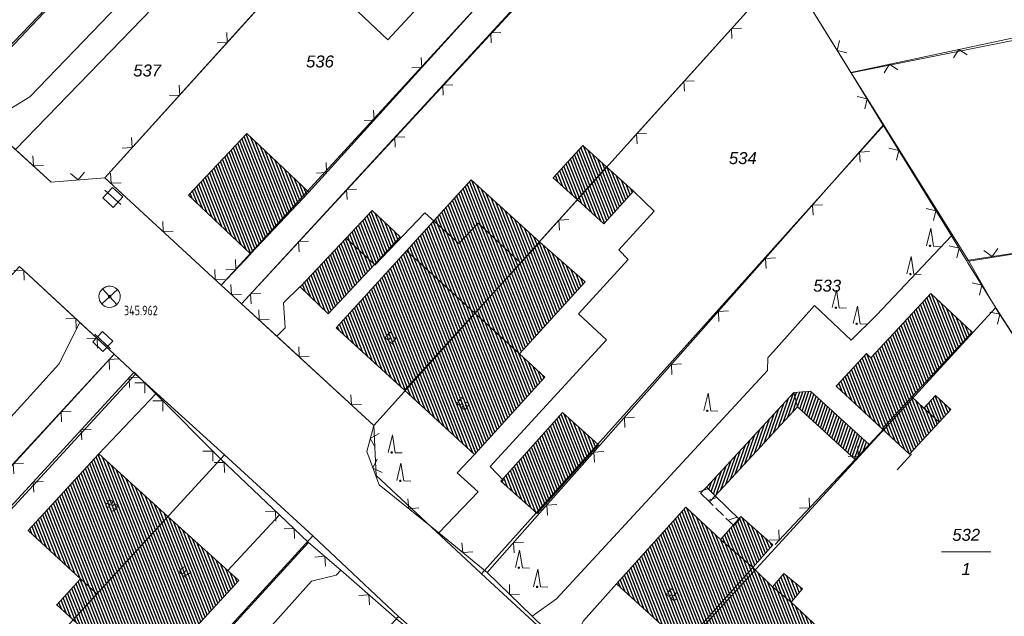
# Model space of a CAD drawing. Header units: metres. Extents: x 345144 to 348639, y 5629211 to 5635235.
# Tile 892 of 1056: x 347776 to 347845, y 5630574 to 5630616. Entities that reach past the tile are written whole.
import ezdxf
from ezdxf.enums import TextEntityAlignment as Align

# ---------------------------------------------------------------- set-up
doc = ezdxf.new("R2010")
doc.units = ezdxf.units.M
doc.header["$MEASUREMENT"] = 0
for name, color, linetype in [('028 Geländeform', 7, 'Continuous'), ('065-066 Ver_Entsorgung', 7, 'Continuous'), ('065-066 Ver_Entsorgung Ausg.', 7, 'Continuous'), ('081-083 Topographie', 7, 'Continuous'), ('AX Flurstück', 7, 'Continuous'), ('AX Gebäude', 7, 'Continuous'), ('Definitionslinie', 7, 'Continuous'), ('Präsentationsobjekt -Text (punktförmig)', 7, 'Continuous')]:
    doc.layers.add(name, color=color, linetype=linetype)
doc.styles.add('ARIAL', font='arial.ttf', dxfattribs={"height": 1})
doc.styles.add('ARIALIT', font='ariali.ttf', dxfattribs={"height": 1})
doc.styles.add('DIN-6776-IT', font='txt', dxfattribs={"height": 1})
pattern_1 = [(250.9552151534, (0, 0), (0.1890527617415, -0.065261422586), [])]
pattern_2 = [(111.5294117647, (0, 0), (-0.186045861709, -0.07339575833), [])]

# ---------------------------------------------------------------- blocks, each defined once
blk = doc.blocks.new('alk_3504_nrw')
at = {"color": 134, "lineweight": 5, "true_color": 0x00b2b2, "flags": 128}
for points in [[(-0.729333, -0.684), (-0.707333, -0.707333), (0.707333, 0.707333)], [(-0.707333, 0.707333), (0.707333, -0.707333)]]:
    blk.add_lwpolyline(points, dxfattribs=at)
at = {"color": 134, "lineweight": 5, "true_color": 0x00b2b2}
for start, end in [(90, -90), (-90, 90)]:
    blk.add_arc((0, 0), 1, start, end, dxfattribs=at)
blk = doc.blocks.new('alk_043x_nrw')
h = blk.add_hatch(color=7)
edge = h.paths.add_edge_path(flags=0)
edge.add_arc((0, 0), 1, 180, 360, ccw=False)
edge.add_arc((0, 0), 1, 0, 180, ccw=False)
blk = doc.blocks.new('alk_7200_nrwx2')
at = {"true_color": 0x2e2e2e}
h = blk.add_hatch(color=250, dxfattribs=at)
edge = h.paths.add_edge_path(flags=0)
edge.add_arc((-0.020544, -0.388118), 0.055525, 180, 360, ccw=False)
edge.add_arc((-0.020544, -0.388118), 0.055525, 0, 180, ccw=False)
at = {"color": 250, "lineweight": 5, "true_color": 0x2e2e2e, "flags": 128}
blk.add_lwpolyline([(-0.298168, -0.388118), (-0.020544, 1), (0.257079, -0.388118), (0.812326, -0.388118)], dxfattribs=at)
blk.add_lwpolyline([(-0.298168, -0.388118), (-0.020544, 1), (0.257079, -0.388118), (0.812326, -0.388118)], dxfattribs=at)
at = {"color": 250, "lineweight": 5, "true_color": 0x2e2e2e}
for start, end in [(0, 180), (180, 0)]:
    blk.add_arc((-0.020544, -0.388118), 0.055525, start, end, dxfattribs=at)
blk = doc.blocks.new('3488_swc')
at = {"color": 7, "lineweight": 5, "flags": 128}
for points in [[(1, 0), (-1, 0)], [(0.666667, 0.666667), (-0.666667, 0.666667), (-0.666667, -0.666667), (0.666667, -0.666667), (0.666667, 0.666667)]]:
    blk.add_lwpolyline(points, dxfattribs=at)

msp = doc.modelspace()

# ---------------------------------------------------------------- hatches: boundary and pattern name
at = {"layer": '028 Geländeform', "true_color": 0xb27500}
h = msp.add_hatch(dxfattribs=at)
h.set_pattern_fill('_USER', color=44, scale=0.2, angle=250.95521515, style=0, pattern_type=0)
h.set_pattern_definition(pattern_1)
h.paths.add_polyline_path([(347830.17, 5630589.654), (347830.438, 5630588.643), (347830.438, 5630588.643), (347824.641, 5630582.371), (347824.641, 5630582.371), (347824.014, 5630582.985), (347824.014, 5630582.985)], flags=0)
h = msp.add_hatch(dxfattribs=at)
h.set_pattern_fill('_USER', color=44, scale=0.2, angle=250.95521515, style=0, pattern_type=0)
h.set_pattern_definition(pattern_1)
h.paths.add_polyline_path([(347835.485, 5630586.001), (347834.488, 5630584.942), (347834.488, 5630584.942), (347830.438, 5630588.643), (347830.438, 5630588.643), (347830.17, 5630589.654), (347830.17, 5630589.654), (347831.349, 5630589.755), (347831.349, 5630589.755)], flags=0)
at = {"layer": 'AX Gebäude', "true_color": 0x4f4f4f}
h = msp.add_hatch(dxfattribs=at)
h.set_pattern_fill('_USER', color=251, scale=0.2, angle=111.52941176, style=0, pattern_type=0)
h.set_pattern_definition(pattern_2)
h.paths.add_polyline_path([(347791.624, 5630607.928), (347795.997, 5630603.793), (347791.89, 5630599.437), (347787.508, 5630603.573)], flags=0)
h = msp.add_hatch(dxfattribs=at)
h.set_pattern_fill('_USER', color=251, scale=0.2, angle=111.52941176, style=0, pattern_type=0)
h.set_pattern_definition(pattern_2)
h.paths.add_polyline_path([(347816.981, 5630605.566), (347814.903, 5630603.269), (347813.223, 5630604.789), (347815.302, 5630607.086)], flags=0)
h = msp.add_hatch(dxfattribs=at)
h.set_pattern_fill('_USER', color=251, scale=0.2, angle=111.52941176, style=0, pattern_type=0)
h.set_pattern_definition(pattern_2)
h.paths.add_polyline_path([(347814.903, 5630603.269), (347816.981, 5630605.566), (347818.864, 5630603.863), (347816.786, 5630601.565)], flags=0)
h = msp.add_hatch(dxfattribs=at)
h.set_pattern_fill('_USER', color=251, scale=0.2, angle=111.52941176, style=0, pattern_type=0)
h.set_pattern_definition(pattern_2)
h.paths.add_polyline_path([(347802.872, 5630599.66), (347807.433, 5630604.669), (347812.266, 5630600.268), (347807.695, 5630595.248)], flags=0)
h = msp.add_hatch(dxfattribs=at)
h.set_pattern_fill('_USER', color=251, scale=0.2, angle=111.52941176, style=0, pattern_type=0)
h.set_pattern_definition(pattern_2)
h.paths.add_polyline_path([(347798.628, 5630600.545), (347800.456, 5630602.501), (347802.438, 5630600.649), (347800.61, 5630598.693)], flags=0)
h = msp.add_hatch(dxfattribs=at)
h.set_pattern_fill('_USER', color=251, scale=0.2, angle=111.52941176, style=0, pattern_type=0)
h.set_pattern_definition(pattern_2)
h.paths.add_polyline_path([(347800.61, 5630598.693), (347797.362, 5630595.217), (347795.374, 5630597.124), (347798.628, 5630600.545)], flags=0)
h = msp.add_hatch(dxfattribs=at)
h.set_pattern_fill('_USER', color=251, scale=0.2, angle=111.52941176, style=0, pattern_type=0)
h.set_pattern_definition(pattern_2)
h.paths.add_polyline_path([(347807.695, 5630595.248), (347802.727, 5630589.813), (347797.915, 5630594.219), (347802.872, 5630599.66)], flags=0)
h = msp.add_hatch(dxfattribs=at)
h.set_pattern_fill('_USER', color=251, scale=0.2, angle=111.52941176, style=0, pattern_type=0)
h.set_pattern_definition(pattern_2)
h.paths.add_polyline_path([(347810.836, 5630592.381), (347807.695, 5630595.248), (347812.266, 5630600.268), (347815.467, 5630597.455)], flags=0)
h = msp.add_hatch(dxfattribs=at)
h.set_pattern_fill('_USER', color=251, scale=0.2, angle=111.52941176, style=0, pattern_type=0)
h.set_pattern_definition(pattern_2)
h.paths.add_polyline_path([(347838.496, 5630589.348), (347836.398, 5630587.094), (347833.154, 5630590.115), (347835.292, 5630592.411), (347835.614, 5630592.112), (347839.826, 5630596.637), (347842.749, 5630593.916)], flags=0)
h = msp.add_hatch(dxfattribs=at)
h.set_pattern_fill('_USER', color=251, scale=0.2, angle=111.52941176, style=0, pattern_type=0)
h.set_pattern_definition(pattern_2)
h.paths.add_polyline_path([(347802.727, 5630589.813), (347807.695, 5630595.248), (347810.836, 5630592.381), (347812.633, 5630590.731), (347807.659, 5630585.298)], flags=0)
h = msp.add_hatch(dxfattribs=at)
h.set_pattern_fill('_USER', color=251, scale=0.2, angle=111.52941176, style=0, pattern_type=0)
h.set_pattern_definition(pattern_2)
h.paths.add_polyline_path([(347840.42, 5630587.557), (347838.322, 5630585.303), (347836.398, 5630587.094), (347838.496, 5630589.348), (347839.338, 5630588.564)], flags=0)
h = msp.add_hatch(dxfattribs=at)
h.set_pattern_fill('_USER', color=251, scale=0.2, angle=111.52941176, style=0, pattern_type=0)
h.set_pattern_definition(pattern_2)
h.paths.add_polyline_path([(347840.42, 5630587.557), (347839.338, 5630588.564), (347840.17, 5630589.457), (347841.252, 5630588.45)], flags=0)
h = msp.add_hatch(dxfattribs=at)
h.set_pattern_fill('_USER', color=251, scale=0.2, angle=111.52941176, style=0, pattern_type=0)
h.set_pattern_definition(pattern_2)
h.paths.add_polyline_path([(347809.535, 5630583.406), (347813.875, 5630588.246), (347816.419, 5630585.965), (347812.078, 5630581.125)], flags=0)
h = msp.add_hatch(dxfattribs=at)
h.set_pattern_fill('_USER', color=251, scale=0.2, angle=111.52941176, style=0, pattern_type=0)
h.set_pattern_definition(pattern_2)
h.paths.add_polyline_path([(347786.05, 5630580.923), (347781.054, 5630575.452), (347779.897, 5630576.515), (347776.2, 5630579.917), (347781.179, 5630585.326)], flags=0)
h = msp.add_hatch(dxfattribs=at)
h.set_pattern_fill('_USER', color=251, scale=0.2, angle=111.52941176, style=0, pattern_type=0)
h.set_pattern_definition(pattern_2)
h.paths.add_polyline_path([(347827.277, 5630577.312), (347822.394, 5630571.872), (347817.665, 5630576.176), (347822.568, 5630581.563), (347825.015, 5630579.297)], flags=0)
h = msp.add_hatch(dxfattribs=at)
h.set_pattern_fill('_USER', color=251, scale=0.2, angle=111.52941176, style=0, pattern_type=0)
h.set_pattern_definition(pattern_2)
h.paths.add_polyline_path([(347781.816, 5630571.391), (347780.884, 5630572.245), (347779.379, 5630573.625), (347781.054, 5630575.452), (347786.05, 5630580.923), (347791.047, 5630576.394), (347786.164, 5630571.096), (347785.764, 5630571.464), (347783.923, 5630569.457)], flags=0)
h = msp.add_hatch(dxfattribs=at)
h.set_pattern_fill('_USER', color=251, scale=0.2, angle=111.52941176, style=0, pattern_type=0)
h.set_pattern_definition(pattern_2)
h.paths.add_polyline_path([(347827.277, 5630577.312), (347825.015, 5630579.297), (347826.431, 5630580.911), (347828.693, 5630578.926)], flags=0)
h = msp.add_hatch(dxfattribs=at)
h.set_pattern_fill('_USER', color=251, scale=0.2, angle=111.52941176, style=0, pattern_type=0)
h.set_pattern_definition(pattern_2)
h.paths.add_polyline_path([(347822.394, 5630571.872), (347827.277, 5630577.312), (347828.679, 5630575.948), (347829.981, 5630574.862), (347832.315, 5630572.691), (347827.412, 5630567.304)], flags=0)
h = msp.add_hatch(dxfattribs=at)
h.set_pattern_fill('_USER', color=251, scale=0.2, angle=111.52941176, style=0, pattern_type=0)
h.set_pattern_definition(pattern_2)
h.paths.add_polyline_path([(347829.981, 5630574.862), (347828.679, 5630575.948), (347829.476, 5630576.904), (347830.778, 5630575.818)], flags=0)
h = msp.add_hatch(dxfattribs=at)
h.set_pattern_fill('_USER', color=251, scale=0.2, angle=111.52941176, style=0, pattern_type=0)
h.set_pattern_definition(pattern_2)
h.paths.add_polyline_path([(347781.054, 5630575.452), (347779.379, 5630573.625), (347778.22, 5630574.688), (347779.897, 5630576.515)], flags=0)

# ---------------------------------------------------------------- linework, layer by layer
at = {"layer": '081-083 Topographie', "color": 7, "linetype": 'Continuous', "lineweight": 5, "flags": 128}
for points in [[(347795.997, 5630603.793), (347811.904, 5630621.371), (347811.904, 5630621.371), (347821.893, 5630632.201)], [(347791.244, 5630595.92), (347822.992, 5630630.435)], [(347771.352, 5630610.387), (347790.064, 5630629.925)], [(347773.26, 5630608.652), (347776.316, 5630610.507), (347776.316, 5630610.507), (347787.653, 5630622.281), (347787.653, 5630622.281), (347788.405, 5630627.111), (347788.405, 5630627.111), (347790.064, 5630629.925)], [(347775.318, 5630606.787), (347791.664, 5630623.708), (347791.664, 5630623.708), (347795.502, 5630620.184)], [(347796.718, 5630621.322), (347799.219, 5630618.922), (347799.219, 5630618.922), (347798.186, 5630617.76), (347798.186, 5630617.76), (347801.559, 5630614.521), (347801.559, 5630614.521), (347809.725, 5630623.372), (347809.725, 5630623.372), (347811.904, 5630621.371)], [(347781.622, 5630604.808), (347795.502, 5630620.184), (347795.502, 5630620.184), (347796.718, 5630621.322), (347796.718, 5630621.322), (347797.508, 5630622.19)], [(347834.19, 5630612.219), (347864.099, 5630618.633), (347864.099, 5630618.633), (347873.235, 5630619.983)], [(347818.569, 5630607.315), (347829.645, 5630619.617)], [(347829.645, 5630619.617), (347834.19, 5630612.219)], [(347834.19, 5630612.219), (347836.479, 5630608.504)], [(347771.352, 5630610.387), (347771.467, 5630610.276), (347771.467, 5630610.276), (347773.26, 5630608.652), (347773.26, 5630608.652), (347775.318, 5630606.787), (347775.318, 5630606.787), (347777.836, 5630604.504), (347777.836, 5630604.504), (347781.622, 5630604.808)], [(347808.549, 5630576.956), (347812.284, 5630581.174), (347812.284, 5630581.174), (347816.55, 5630585.993), (347816.55, 5630585.993), (347836.479, 5630608.504)], [(347836.479, 5630608.504), (347841.286, 5630600.704), (347841.286, 5630600.704), (347842.349, 5630598.981)], [(347781.622, 5630604.808), (347789.816, 5630597.233)], [(347818.876, 5630603.87), (347820.321, 5630602.441), (347820.321, 5630602.441), (347817.831, 5630599.711), (347817.831, 5630599.711), (347818.496, 5630599.036), (347818.496, 5630599.036), (347814.997, 5630595.214), (347814.997, 5630595.214), (347816.974, 5630593.37), (347816.974, 5630593.37), (347808.776, 5630584.446), (347808.776, 5630584.446), (347809.719, 5630583.445)], [(347812.312, 5630600.369), (347814.922, 5630603.267)], [(347770.868, 5630602.947), (347764.033, 5630595.253), (347764.033, 5630595.253), (347768.856, 5630590.822), (347768.856, 5630590.822), (347773.627, 5630586.438), (347773.627, 5630586.438), (347778.377, 5630591.666), (347778.377, 5630591.666), (347779.86, 5630594.6)], [(347842.349, 5630598.981), (347865.714, 5630602.571)], [(347800.64, 5630598.643), (347804.171, 5630602.341), (347804.171, 5630602.341), (347806.566, 5630600.174), (347806.566, 5630600.174), (347807.916, 5630601.593), (347807.916, 5630601.593), (347810.903, 5630598.803)], [(347811.729, 5630573.878), (347813.45, 5630575.12), (347813.45, 5630575.12), (347828.329, 5630591.204), (347828.329, 5630591.204), (347828.338, 5630592.104), (347828.338, 5630592.104), (347831.641, 5630595.798), (347831.641, 5630595.798), (347834.223, 5630593.352), (347834.223, 5630593.352), (347835.994, 5630595.114), (347835.994, 5630595.114), (347841.286, 5630600.704)], [(347789.816, 5630597.233), (347791.891, 5630599.437)], [(347842.349, 5630598.981), (347842.451, 5630598.815), (347842.451, 5630598.815), (347844.403, 5630595.623), (347844.403, 5630595.623), (347853.132, 5630582.15)], [(347775.596, 5630598.558), (347779.86, 5630594.6), (347779.86, 5630594.6), (347782.26, 5630592.374), (347782.26, 5630592.374), (347737.679, 5630543.672), (347737.679, 5630543.672), (347731.132, 5630549.67)], [(347789.816, 5630597.233), (347791.244, 5630595.92)], [(347795.371, 5630597.127), (347794.203, 5630595.983), (347794.203, 5630595.983), (347794.327, 5630594.222), (347794.327, 5630594.222), (347793.727, 5630593.637)], [(347791.244, 5630595.92), (347793.727, 5630593.637), (347793.727, 5630593.637), (347800.577, 5630587.337), (347800.577, 5630587.337), (347800.073, 5630585.494), (347800.073, 5630585.494), (347800.945, 5630583.146), (347800.945, 5630583.146), (347805.145, 5630579.775), (347805.145, 5630579.775), (347808.549, 5630576.956)], [(347739.01, 5630542.453), (347783.683, 5630591.092), (347783.683, 5630591.092), (347785.197, 5630589.569), (347785.197, 5630589.569), (347789.73, 5630585.005), (347789.73, 5630585.005), (347793.932, 5630581.026), (347793.932, 5630581.026), (347795.974, 5630579.093), (347795.974, 5630579.093), (347798.241, 5630577.121), (347798.241, 5630577.121), (347802.199, 5630573.678), (347802.199, 5630573.678), (347808.931, 5630568.075), (347808.931, 5630568.075), (347798.943, 5630556.986), (347798.943, 5630556.986), (347783.791, 5630540.165), (347783.791, 5630540.165), (347764.856, 5630519.145)], [(347781.179, 5630585.326), (347785.197, 5630589.569)], [(347828.857, 5630578.948), (347829.446, 5630579.585), (347829.446, 5630579.585), (347834.488, 5630584.942), (347834.488, 5630584.942), (347835.485, 5630586.001), (347835.485, 5630586.001), (347836.532, 5630587.113)], [(347807.659, 5630585.298), (347806.448, 5630584.001), (347806.448, 5630584.001), (347807.922, 5630582.659), (347807.922, 5630582.659), (347805.145, 5630579.775)], [(347837.47, 5630584.2), (347838.48, 5630585.322)], [(347790.285, 5630577.097), (347793.932, 5630581.026)], [(347779.492, 5630561.074), (347795.974, 5630579.093)], [(347798.241, 5630577.121), (347797.908, 5630576.768), (347797.908, 5630576.768), (347796.167, 5630576.354), (347796.167, 5630576.354), (347790.822, 5630570.364), (347790.822, 5630570.364), (347795.454, 5630566.15)], [(347808.549, 5630576.956), (347811.729, 5630573.878), (347811.729, 5630573.878), (347814.24, 5630571.449), (347814.24, 5630571.449), (347818.478, 5630567.347)], [(347814.24, 5630571.449), (347815.339, 5630573.566), (347815.339, 5630573.566), (347817.666, 5630576.176)]]:
    msp.add_lwpolyline(points, dxfattribs=at)
at = {"layer": 'AX Flurstück', "color": 8, "linetype": 'Continuous', "lineweight": 13, "true_color": 0x808080, "flags": 128}
for points in [[(347810.228, 5630651.251), (347771.467, 5630610.276), (347761.259, 5630620.054), (347800.363, 5630660.363), (347800.878, 5630659.885), (347801.901, 5630658.915), (347810.228, 5630651.251)], [(347821.892, 5630632.201), (347873.725, 5630657.024), (347874.432, 5630655.16), (347823.047, 5630630.368), (347791.244, 5630595.919), (347789.815, 5630597.233), (347821.892, 5630632.201)], [(347781.622, 5630604.808), (347777.836, 5630604.504), (347771.467, 5630610.276), (347810.228, 5630651.251), (347815.424, 5630642.691), (347815.594, 5630642.443), (347781.622, 5630604.808)], [(347781.622, 5630604.808), (347815.594, 5630642.443), (347821.892, 5630632.201), (347789.815, 5630597.233), (347781.622, 5630604.808)], [(347827.814, 5630622.586), (347880.158, 5630638.358), (347882.479, 5630630.583), (347884.191, 5630622.213), (347834.211, 5630612.206), (347829.644, 5630619.617), (347827.814, 5630622.586)], [(347829.644, 5630619.617), (347800.577, 5630587.337), (347791.244, 5630595.919), (347823.047, 5630630.368), (347827.814, 5630622.586), (347829.644, 5630619.617)], [(347887.102, 5630606.032), (347842.505, 5630598.916), (347836.51, 5630608.522), (347834.211, 5630612.206), (347884.191, 5630622.213), (347885.944, 5630613.429), (347887.102, 5630606.032)], [(347836.51, 5630608.522), (347808.153, 5630576.86), (347800.727, 5630583.817), (347800.577, 5630587.337), (347829.644, 5630619.617), (347834.211, 5630612.206), (347836.51, 5630608.522)], [(347771.467, 5630610.276), (347777.836, 5630604.504), (347781.622, 5630604.808), (347789.815, 5630597.233), (347791.244, 5630595.919), (347800.577, 5630587.337), (347800.727, 5630583.817), (347808.153, 5630576.86), (347818.477, 5630567.347), (347822.93, 5630563.24), (347829.849, 5630556.858), (347826.058, 5630552.449), (347808.998, 5630568.002), (347802.307, 5630573.86), (347796.282, 5630579.559), (347790.049, 5630585.273), (347783.769, 5630590.96), (347782.259, 5630592.373), (347775.596, 5630598.558)], [(347844.402, 5630595.623), (347818.477, 5630567.347), (347808.153, 5630576.86), (347836.51, 5630608.522), (347842.505, 5630598.916), (347844.402, 5630595.623)], [(347889.956, 5630588.049), (347853.131, 5630582.15), (347844.402, 5630595.623), (347842.505, 5630598.916), (347887.102, 5630606.032), (347889.956, 5630588.049)], [(347730.909, 5630549.628), (347775.596, 5630598.558), (347782.259, 5630592.373), (347737.492, 5630543.782), (347730.909, 5630549.628)], [(347822.93, 5630563.24), (347818.477, 5630567.347), (347844.402, 5630595.623)], [(347844.402, 5630595.623), (347853.131, 5630582.15)], [(347737.492, 5630543.782), (347782.259, 5630592.373), (347783.769, 5630590.96), (347739.119, 5630542.371), (347737.492, 5630543.782)], [(347790.049, 5630585.273), (347745.438, 5630536.6), (347739.119, 5630542.371), (347783.769, 5630590.96), (347790.049, 5630585.273)], [(347796.282, 5630579.559), (347751.768, 5630530.858), (347745.438, 5630536.6), (347790.049, 5630585.273), (347796.282, 5630579.559)], [(347751.768, 5630530.858), (347796.282, 5630579.559), (347802.307, 5630573.86), (347758.09, 5630525.124), (347751.768, 5630530.858)]]:
    msp.add_lwpolyline(points, dxfattribs=at)
at = {"layer": 'AX Gebäude', "color": 7, "linetype": 'Continuous', "lineweight": 5, "flags": 128}
for points in [[(347791.624, 5630607.928), (347795.997, 5630603.793), (347791.89, 5630599.437), (347787.508, 5630603.573), (347791.624, 5630607.928)], [(347816.981, 5630605.566), (347814.903, 5630603.269), (347813.223, 5630604.789), (347815.302, 5630607.086), (347816.981, 5630605.566)], [(347814.903, 5630603.269), (347816.981, 5630605.566), (347818.864, 5630603.863), (347816.786, 5630601.565), (347814.903, 5630603.269)], [(347802.872, 5630599.66), (347807.433, 5630604.669), (347812.266, 5630600.268), (347807.695, 5630595.248), (347802.872, 5630599.66)], [(347798.628, 5630600.545), (347800.456, 5630602.501), (347802.438, 5630600.649), (347800.61, 5630598.693), (347798.628, 5630600.545)], [(347800.61, 5630598.693), (347797.362, 5630595.217), (347795.374, 5630597.124), (347798.628, 5630600.545), (347800.61, 5630598.693)], [(347807.695, 5630595.248), (347802.727, 5630589.813), (347797.915, 5630594.219), (347802.872, 5630599.66), (347807.695, 5630595.248)], [(347810.836, 5630592.381), (347807.695, 5630595.248), (347812.266, 5630600.268), (347815.467, 5630597.455), (347810.836, 5630592.381)], [(347838.496, 5630589.348), (347836.398, 5630587.094), (347833.154, 5630590.115), (347835.292, 5630592.411), (347835.614, 5630592.112), (347839.826, 5630596.637), (347842.749, 5630593.916), (347838.496, 5630589.348)], [(347802.727, 5630589.813), (347807.695, 5630595.248), (347810.836, 5630592.381), (347812.633, 5630590.731), (347807.659, 5630585.298), (347802.727, 5630589.813)], [(347840.42, 5630587.557), (347838.322, 5630585.303), (347836.398, 5630587.094), (347838.496, 5630589.348), (347839.338, 5630588.564), (347840.42, 5630587.557)], [(347840.42, 5630587.557), (347839.338, 5630588.564), (347840.17, 5630589.457), (347841.252, 5630588.45), (347840.42, 5630587.557)], [(347809.535, 5630583.406), (347813.875, 5630588.246), (347816.419, 5630585.965), (347812.078, 5630581.125), (347809.535, 5630583.406)], [(347786.05, 5630580.923), (347781.054, 5630575.452), (347779.897, 5630576.515), (347776.2, 5630579.917), (347781.179, 5630585.326), (347786.05, 5630580.923)], [(347827.277, 5630577.312), (347822.394, 5630571.872), (347817.665, 5630576.176), (347822.568, 5630581.563), (347825.015, 5630579.297), (347827.277, 5630577.312)], [(347781.816, 5630571.391), (347780.884, 5630572.245), (347779.379, 5630573.625), (347781.054, 5630575.452), (347786.05, 5630580.923), (347791.047, 5630576.394), (347786.164, 5630571.096), (347785.764, 5630571.464), (347783.923, 5630569.457), (347781.816, 5630571.391)], [(347827.277, 5630577.312), (347825.015, 5630579.297), (347826.431, 5630580.911), (347828.693, 5630578.926), (347827.277, 5630577.312)], [(347822.394, 5630571.872), (347827.277, 5630577.312), (347828.679, 5630575.948), (347829.981, 5630574.862), (347832.315, 5630572.691), (347827.412, 5630567.304), (347822.394, 5630571.872)], [(347829.981, 5630574.862), (347828.679, 5630575.948), (347829.476, 5630576.904), (347830.778, 5630575.818), (347829.981, 5630574.862)], [(347781.054, 5630575.452), (347779.379, 5630573.625), (347778.22, 5630574.688), (347779.897, 5630576.515), (347781.054, 5630575.452)]]:
    msp.add_lwpolyline(points, dxfattribs=at)
at = {"layer": 'Definitionslinie', "color": 7, "linetype": 'Continuous', "lineweight": 5, "flags": 128}
for points in [[(347791.244, 5630595.92), (347822.992, 5630630.435)], [(347771.352, 5630610.387), (347790.064, 5630629.925)], [(347775.318, 5630606.787), (347791.664, 5630623.708)], [(347801.559, 5630614.521), (347809.725, 5630623.372)], [(347776.316, 5630610.507), (347787.653, 5630622.281)], [(347795.997, 5630603.793), (347811.904, 5630621.371)], [(347781.622, 5630604.808), (347795.502, 5630620.184)], [(347818.569, 5630607.315), (347829.645, 5630619.617)], [(347829.645, 5630619.617), (347834.19, 5630612.219)], [(347834.19, 5630612.219), (347864.099, 5630618.633)], [(347798.186, 5630617.76), (347801.559, 5630614.521)], [(347789.531, 5630614.316), (347790.237, 5630614.352), (347790.201, 5630615.058)], [(347789.531, 5630614.316), (347790.237, 5630614.352), (347790.201, 5630615.058)], [(347809.517, 5630615.047), (347808.81, 5630615.017), (347808.84, 5630614.311)], [(347809.517, 5630615.047), (347808.81, 5630615.017), (347808.84, 5630614.311)], [(347826.486, 5630615.361), (347825.78, 5630615.324), (347825.817, 5630614.618)], [(347826.486, 5630615.361), (347825.78, 5630615.324), (347825.817, 5630614.618)], [(347833.39, 5630614.476), (347833.226, 5630613.788), (347833.914, 5630613.624)], [(347833.39, 5630614.476), (347833.226, 5630613.788), (347833.914, 5630613.624)], [(347842.405, 5630613.469), (347841.811, 5630613.853), (347841.427, 5630613.26)], [(347842.405, 5630613.469), (347841.811, 5630613.853), (347841.427, 5630613.26)], [(347803.244, 5630612.547), (347803.951, 5630612.582), (347803.915, 5630613.288)], [(347803.244, 5630612.547), (347803.951, 5630612.582), (347803.915, 5630613.288)], [(347837.516, 5630612.421), (347836.922, 5630612.805), (347836.538, 5630612.211)], [(347837.516, 5630612.421), (347836.922, 5630612.805), (347836.538, 5630612.211)], [(347834.19, 5630612.219), (347836.479, 5630608.504)], [(347823.14, 5630611.645), (347822.434, 5630611.608), (347822.471, 5630610.902)], [(347823.14, 5630611.645), (347822.434, 5630611.608), (347822.471, 5630610.902)], [(347786.181, 5630610.604), (347786.887, 5630610.64), (347786.851, 5630611.346)], [(347786.181, 5630610.604), (347786.887, 5630610.64), (347786.851, 5630611.346)], [(347806.132, 5630611.367), (347805.426, 5630611.338), (347805.455, 5630610.631)], [(347806.132, 5630611.367), (347805.426, 5630611.338), (347805.455, 5630610.631)], [(347773.26, 5630608.652), (347776.316, 5630610.507)], [(347835.171, 5630609.674), (347835.335, 5630610.362), (347834.647, 5630610.525)], [(347835.171, 5630609.674), (347835.335, 5630610.362), (347834.647, 5630610.525)], [(347799.889, 5630608.839), (347800.596, 5630608.875), (347800.56, 5630609.581)], [(347799.889, 5630608.839), (347800.596, 5630608.875), (347800.56, 5630609.581)], [(347816.55, 5630585.993), (347836.479, 5630608.504)], [(347819.795, 5630607.929), (347819.089, 5630607.892), (347819.126, 5630607.186)], [(347819.795, 5630607.929), (347819.089, 5630607.892), (347819.126, 5630607.186)], [(347836.479, 5630608.504), (347841.286, 5630600.704)], [(347782.83, 5630606.893), (347783.536, 5630606.929), (347783.5, 5630607.635)], [(347782.83, 5630606.893), (347783.536, 5630606.929), (347783.5, 5630607.635)], [(347802.747, 5630607.687), (347802.041, 5630607.658), (347802.07, 5630606.951)], [(347802.747, 5630607.687), (347802.041, 5630607.658), (347802.07, 5630606.951)], [(347775.318, 5630606.787), (347777.836, 5630604.504)], [(347835.506, 5630606.651), (347834.8, 5630606.608), (347834.843, 5630605.902)], [(347835.506, 5630606.651), (347834.8, 5630606.608), (347834.843, 5630605.902)], [(347837.408, 5630606.044), (347837.571, 5630606.732), (347836.883, 5630606.896)], [(347837.408, 5630606.044), (347837.571, 5630606.732), (347836.883, 5630606.896)], [(347776.542, 5630606.352), (347776.577, 5630605.646), (347777.283, 5630605.68)], [(347776.542, 5630606.352), (347776.577, 5630605.646), (347777.283, 5630605.68)], [(347796.534, 5630605.132), (347797.241, 5630605.167), (347797.205, 5630605.874)], [(347796.534, 5630605.132), (347797.241, 5630605.167), (347797.205, 5630605.874)], [(347779.191, 5630605.114), (347779.729, 5630604.656), (347780.187, 5630605.194)], [(347779.191, 5630605.114), (347779.729, 5630604.656), (347780.187, 5630605.194)], [(347777.836, 5630604.504), (347781.622, 5630604.808)], [(347781.622, 5630604.808), (347789.816, 5630597.233)], [(347782.02, 5630605.121), (347782.048, 5630604.415), (347782.754, 5630604.442)], [(347782.02, 5630605.121), (347782.048, 5630604.415), (347782.754, 5630604.442)], [(347799.362, 5630604.007), (347798.656, 5630603.978), (347798.685, 5630603.271)], [(347799.362, 5630604.007), (347798.656, 5630603.978), (347798.685, 5630603.271)], [(347818.876, 5630603.87), (347820.321, 5630602.441)], [(347812.312, 5630600.369), (347814.922, 5630603.267)], [(347817.831, 5630599.711), (347820.321, 5630602.441)], [(347832.192, 5630602.907), (347831.486, 5630602.864), (347831.529, 5630602.158)], [(347832.192, 5630602.907), (347831.486, 5630602.864), (347831.529, 5630602.158)], [(347840.031, 5630601.788), (347840.194, 5630602.476), (347839.506, 5630602.639)], [(347840.031, 5630601.788), (347840.194, 5630602.476), (347839.506, 5630602.639)], [(347842.349, 5630598.981), (347865.714, 5630602.571)], [(347785.691, 5630601.727), (347785.719, 5630601.021), (347786.426, 5630601.048)], [(347785.691, 5630601.727), (347785.719, 5630601.021), (347786.426, 5630601.048)], [(347800.64, 5630598.643), (347804.171, 5630602.341)], [(347804.171, 5630602.341), (347806.566, 5630600.174)], [(347814.323, 5630601.855), (347813.617, 5630601.818), (347813.654, 5630601.112)], [(347814.323, 5630601.855), (347813.617, 5630601.818), (347813.654, 5630601.112)], [(347806.566, 5630600.174), (347807.916, 5630601.593)], [(347807.916, 5630601.593), (347810.903, 5630598.803)], [(347795.977, 5630600.327), (347795.271, 5630600.298), (347795.3, 5630599.591)], [(347795.977, 5630600.327), (347795.271, 5630600.298), (347795.3, 5630599.591)], [(347835.994, 5630595.114), (347841.286, 5630600.704)], [(347841.286, 5630600.704), (347842.349, 5630598.981)], [(347817.831, 5630599.711), (347818.496, 5630599.036)], [(347841.655, 5630599.154), (347841.818, 5630599.843), (347841.129, 5630600.005)], [(347841.655, 5630599.154), (347841.818, 5630599.843), (347841.129, 5630600.005)], [(347843.577, 5630599.676), (347844.147, 5630599.257), (347844.566, 5630599.827)], [(347843.577, 5630599.676), (347844.147, 5630599.257), (347844.566, 5630599.827)], [(347789.816, 5630597.233), (347791.891, 5630599.437)], [(347790.147, 5630598.314), (347790.854, 5630598.335), (347790.832, 5630599.042)], [(347790.147, 5630598.314), (347790.854, 5630598.335), (347790.832, 5630599.042)], [(347814.997, 5630595.214), (347818.496, 5630599.036)], [(347828.877, 5630599.163), (347828.172, 5630599.12), (347828.215, 5630598.415)], [(347828.877, 5630599.163), (347828.172, 5630599.12), (347828.215, 5630598.415)], [(347842.349, 5630598.981), (347842.451, 5630598.815)], [(347775.922, 5630597.573), (347775.896, 5630598.28), (347775.189, 5630598.253)], [(347775.922, 5630597.573), (347775.896, 5630598.28), (347775.189, 5630598.253)], [(347775.596, 5630598.558), (347779.86, 5630594.6)], [(347789.363, 5630598.333), (347789.39, 5630597.626), (347790.097, 5630597.654)], [(347789.363, 5630598.333), (347789.39, 5630597.626), (347790.097, 5630597.654)], [(347842.451, 5630598.815), (347844.403, 5630595.623)], [(347789.816, 5630597.233), (347791.244, 5630595.92)], [(347790.5, 5630597.283), (347790.53, 5630596.577), (347791.236, 5630596.606)], [(347790.5, 5630597.283), (347790.53, 5630596.577), (347791.236, 5630596.606)], [(347794.203, 5630595.983), (347795.371, 5630597.127)], [(347843.261, 5630596.532), (347843.427, 5630597.219), (347842.74, 5630597.385)], [(347843.261, 5630596.532), (347843.427, 5630597.219), (347842.74, 5630597.385)], [(347792.592, 5630596.647), (347791.886, 5630596.618), (347791.915, 5630595.911)], [(347792.592, 5630596.647), (347791.886, 5630596.618), (347791.915, 5630595.911)], [(347791.244, 5630595.92), (347793.727, 5630593.637)], [(347792.456, 5630595.485), (347792.486, 5630594.779), (347793.192, 5630594.808)], [(347792.456, 5630595.485), (347792.486, 5630594.779), (347793.192, 5630594.808)], [(347794.203, 5630595.983), (347794.327, 5630594.222)], [(347828.338, 5630592.104), (347831.641, 5630595.798)], [(347831.641, 5630595.798), (347834.223, 5630593.352)], [(347844.403, 5630595.623), (347853.132, 5630582.15)], [(347779.587, 5630594.172), (347779.56, 5630594.878), (347778.854, 5630594.852)], [(347779.587, 5630594.172), (347779.56, 5630594.878), (347778.854, 5630594.852)], [(347814.997, 5630595.214), (347816.974, 5630593.37)], [(347825.563, 5630595.42), (347824.857, 5630595.377), (347824.9, 5630594.671)], [(347825.563, 5630595.42), (347824.857, 5630595.377), (347824.9, 5630594.671)], [(347834.223, 5630593.352), (347835.994, 5630595.114)], [(347844.542, 5630594.489), (347844.689, 5630595.181), (347843.998, 5630595.329)], [(347844.542, 5630594.489), (347844.689, 5630595.181), (347843.998, 5630595.329)], [(347778.377, 5630591.666), (347779.86, 5630594.6)], [(347779.86, 5630594.6), (347782.26, 5630592.374)], [(347793.727, 5630593.637), (347794.327, 5630594.222)], [(347781.087, 5630592.78), (347781.06, 5630593.487), (347780.353, 5630593.46)], [(347781.087, 5630592.78), (347781.06, 5630593.487), (347780.353, 5630593.46)], [(347793.727, 5630593.637), (347800.577, 5630587.337)], [(347808.776, 5630584.446), (347816.974, 5630593.37)], [(347795.282, 5630592.886), (347795.312, 5630592.179), (347796.018, 5630592.209)], [(347795.282, 5630592.886), (347795.312, 5630592.179), (347796.018, 5630592.209)], [(347737.679, 5630543.672), (347782.26, 5630592.374)], [(347782.62, 5630592.027), (347781.914, 5630591.996), (347781.945, 5630591.289)], [(347782.62, 5630592.027), (347781.914, 5630591.996), (347781.945, 5630591.289)], [(347828.338, 5630592.104), (347828.329, 5630591.204)], [(347773.627, 5630586.438), (347778.377, 5630591.666)], [(347822.249, 5630591.676), (347821.543, 5630591.633), (347821.586, 5630590.927)], [(347822.249, 5630591.676), (347821.543, 5630591.633), (347821.586, 5630590.927)], [(347739.01, 5630542.453), (347783.683, 5630591.092)], [(347784.037, 5630590.739), (347783.331, 5630590.709), (347783.361, 5630590.002)], [(347784.037, 5630590.739), (347783.331, 5630590.709), (347783.361, 5630590.002)], [(347783.683, 5630591.092), (347785.197, 5630589.569)], [(347813.45, 5630575.12), (347828.329, 5630591.204)], [(347784.438, 5630589.623), (347784.44, 5630590.331), (347783.733, 5630590.333)], [(347784.438, 5630589.623), (347784.44, 5630590.331), (347783.733, 5630590.333)], [(347781.179, 5630585.326), (347785.197, 5630589.569)], [(347785.197, 5630589.569), (347789.73, 5630585.005)], [(347798.962, 5630589.501), (347798.992, 5630588.795), (347799.699, 5630588.824)], [(347798.962, 5630589.501), (347798.992, 5630588.795), (347799.699, 5630588.824)], [(347785.699, 5630588.354), (347785.702, 5630589.061), (347784.995, 5630589.063)], [(347785.699, 5630588.354), (347785.702, 5630589.061), (347784.995, 5630589.063)], [(347779.244, 5630588.339), (347778.538, 5630588.308), (347778.569, 5630587.601)], [(347779.244, 5630588.339), (347778.538, 5630588.308), (347778.569, 5630587.601)], [(347818.935, 5630587.932), (347818.229, 5630587.889), (347818.272, 5630587.183)], [(347818.935, 5630587.932), (347818.229, 5630587.889), (347818.272, 5630587.183)], [(347800.073, 5630585.494), (347800.577, 5630587.337)], [(347829.446, 5630579.585), (347834.488, 5630584.942), (347834.488, 5630584.942), (347835.485, 5630586.001), (347835.485, 5630586.001), (347836.532, 5630587.113)], [(347780.655, 5630587.056), (347779.949, 5630587.026), (347779.979, 5630586.32)], [(347780.655, 5630587.056), (347779.949, 5630587.026), (347779.979, 5630586.32)], [(347800.939, 5630586.766), (347800.325, 5630586.416), (347800.675, 5630585.801)], [(347800.939, 5630586.766), (347800.325, 5630586.416), (347800.675, 5630585.801)], [(347812.284, 5630581.174), (347816.55, 5630585.993)], [(347833.996, 5630585.148), (347834.702, 5630585.17), (347834.681, 5630585.876)], [(347833.996, 5630585.148), (347834.702, 5630585.17), (347834.681, 5630585.876)], [(347789.223, 5630584.806), (347789.225, 5630585.513), (347788.518, 5630585.516)], [(347789.223, 5630584.806), (347789.225, 5630585.513), (347788.518, 5630585.516)], [(347800.073, 5630585.494), (347800.945, 5630583.146)], [(347806.448, 5630584.001), (347807.659, 5630585.298)], [(347816.78, 5630585.498), (347816.074, 5630585.455), (347816.117, 5630584.75)], [(347816.78, 5630585.498), (347816.074, 5630585.455), (347816.117, 5630584.75)], [(347837.47, 5630584.2), (347838.48, 5630585.322)], [(347775.868, 5630584.651), (347775.162, 5630584.62), (347775.193, 5630583.913)], [(347775.868, 5630584.651), (347775.162, 5630584.62), (347775.193, 5630583.913)], [(347790.035, 5630584.028), (347790.016, 5630584.734), (347789.309, 5630584.715)], [(347790.035, 5630584.028), (347790.016, 5630584.734), (347789.309, 5630584.715)], [(347789.73, 5630585.005), (347793.932, 5630581.026)], [(347800.804, 5630584.963), (347800.509, 5630584.32), (347801.152, 5630584.025)], [(347800.804, 5630584.963), (347800.509, 5630584.32), (347801.152, 5630584.025)], [(347808.776, 5630584.446), (347809.719, 5630583.445)], [(347806.448, 5630584.001), (347807.922, 5630582.659)], [(347777.273, 5630583.374), (347776.566, 5630583.344), (347776.596, 5630582.637)], [(347777.273, 5630583.374), (347776.566, 5630583.344), (347776.596, 5630582.637)], [(347800.945, 5630583.146), (347805.145, 5630579.775)], [(347805.145, 5630579.775), (347807.922, 5630582.659)], [(347802.968, 5630582.163), (347803.045, 5630581.461), (347803.748, 5630581.537)], [(347802.968, 5630582.163), (347803.045, 5630581.461), (347803.748, 5630581.537)], [(347813.466, 5630581.754), (347812.76, 5630581.712), (347812.803, 5630581.006)], [(347813.466, 5630581.754), (347812.76, 5630581.712), (347812.803, 5630581.006)], [(347830.569, 5630581.507), (347831.275, 5630581.529), (347831.254, 5630582.235)], [(347830.569, 5630581.507), (347831.275, 5630581.529), (347831.254, 5630582.235)], [(347790.285, 5630577.097), (347793.932, 5630581.026)], [(347793.666, 5630580.59), (347793.646, 5630581.297), (347792.939, 5630581.277)], [(347793.666, 5630580.59), (347793.646, 5630581.297), (347792.939, 5630581.277)], [(347793.932, 5630581.026), (347795.974, 5630579.093)], [(347808.549, 5630576.956), (347812.284, 5630581.174)], [(347794.972, 5630579.353), (347794.953, 5630580.06), (347794.246, 5630580.04)], [(347794.972, 5630579.353), (347794.953, 5630580.06), (347794.246, 5630580.04)], [(347805.145, 5630579.775), (347808.549, 5630576.956)], [(347828.445, 5630579.239), (347829.152, 5630579.267), (347829.124, 5630579.973)], [(347828.445, 5630579.239), (347829.152, 5630579.267), (347829.124, 5630579.973)], [(347828.857, 5630578.948), (347829.446, 5630579.585)], [(347779.492, 5630561.074), (347795.974, 5630579.093)], [(347795.974, 5630579.093), (347798.241, 5630577.121)], [(347806.781, 5630579.069), (347806.847, 5630578.366), (347807.551, 5630578.432)], [(347806.781, 5630579.069), (347806.847, 5630578.366), (347807.551, 5630578.432)], [(347811.122, 5630579.108), (347810.417, 5630579.065), (347810.459, 5630578.359)], [(347811.122, 5630579.108), (347810.417, 5630579.065), (347810.459, 5630578.359)], [(347797.157, 5630577.402), (347797.108, 5630578.107), (347796.402, 5630578.058)], [(347797.157, 5630577.402), (347797.108, 5630578.107), (347796.402, 5630578.058)], [(347796.167, 5630576.354), (347797.908, 5630576.768)], [(347797.908, 5630576.768), (347798.241, 5630577.121)], [(347798.241, 5630577.121), (347802.199, 5630573.678)], [(347808.549, 5630576.956), (347811.729, 5630573.878)], [(347790.822, 5630570.364), (347796.167, 5630576.354)], [(347810.127, 5630576.124), (347810.139, 5630575.417), (347810.846, 5630575.429)], [(347810.127, 5630576.124), (347810.139, 5630575.417), (347810.846, 5630575.429)], [(347815.339, 5630573.566), (347817.666, 5630576.176)], [(347800.269, 5630574.694), (347800.22, 5630575.4), (347799.515, 5630575.35)], [(347800.269, 5630574.694), (347800.22, 5630575.4), (347799.515, 5630575.35)], [(347811.729, 5630573.878), (347813.45, 5630575.12)], [(347811.729, 5630573.878), (347814.24, 5630571.449)]]:
    msp.add_lwpolyline(points, dxfattribs=at)
at = {"layer": 'Definitionslinie', "color": 44, "linetype": 'Continuous', "lineweight": 5, "true_color": 0xb27500, "flags": 128}
for points in [[(347824.014, 5630582.985), (347830.17, 5630589.654)], [(347830.17, 5630589.654), (347831.349, 5630589.755)], [(347830.17, 5630589.654), (347830.438, 5630588.643)], [(347830.17, 5630589.654), (347830.438, 5630588.643)], [(347831.349, 5630589.755), (347835.485, 5630586.001)], [(347824.641, 5630582.371), (347830.438, 5630588.643)], [(347830.438, 5630588.643), (347834.488, 5630584.942)], [(347835.485, 5630586.001), (347834.488, 5630584.942)], [(347823.594, 5630582.556), (347824.014, 5630582.985)], [(347823.594, 5630582.556), (347824.014, 5630582.985)], [(347824.014, 5630582.985), (347824.641, 5630582.371)], [(347824.014, 5630582.985), (347824.641, 5630582.371)], [(347823.485, 5630582.664), (347824.123, 5630582.878)], [(347823.485, 5630582.664), (347824.123, 5630582.878)], [(347823.594, 5630582.556), (347824.221, 5630581.942)], [(347823.594, 5630582.556), (347824.221, 5630581.942)], [(347824.113, 5630582.048), (347824.751, 5630582.264)], [(347824.113, 5630582.048), (347824.751, 5630582.264)], [(347824.221, 5630581.942), (347824.641, 5630582.371)], [(347824.221, 5630581.942), (347824.641, 5630582.371)], [(347824.223, 5630581.941), (347824.641, 5630582.371)], [(347824.223, 5630581.941), (347824.641, 5630582.371)], [(347824.641, 5630582.371), (347826.358, 5630580.701)], [(347824.223, 5630581.941), (347824.492, 5630581.68)], [(347824.223, 5630581.941), (347824.492, 5630581.68)], [(347824.671, 5630581.505), (347825.209, 5630580.982)], [(347824.671, 5630581.505), (347825.209, 5630580.982)], [(347825.547, 5630580.654), (347826.185, 5630580.87)], [(347825.547, 5630580.654), (347826.185, 5630580.87)], [(347825.388, 5630580.808), (347825.657, 5630580.547)], [(347825.388, 5630580.808), (347825.657, 5630580.547)], [(347825.657, 5630580.547), (347825.94, 5630580.271)], [(347825.657, 5630580.547), (347825.94, 5630580.271)], [(347825.94, 5630580.271), (347826.358, 5630580.701)], [(347825.94, 5630580.271), (347826.358, 5630580.701)]]:
    msp.add_lwpolyline(points, dxfattribs=at)
at = {"layer": 'Präsentationsobjekt -Text (punktförmig)', "color": 251, "linetype": 'Continuous', "lineweight": 13, "true_color": 0x5e5e5e, "flags": 128}
msp.add_lwpolyline([(347840.5844, 5630578.41952), (347844.0656, 5630578.41952)], dxfattribs=at)

# ---------------------------------------------------------------- block references
at = {"layer": '028 Geländeform', "xscale": 0.125, "yscale": 0.125, "rotation": -2.326094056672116}
msp.add_blockref('alk_043x_nrw', (347781.949, 5630596.414), dxfattribs=at)
at = {"layer": '065-066 Ver_Entsorgung', "xscale": 0.75, "yscale": 0.75, "rotation": -2.326094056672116}
msp.add_blockref('alk_3504_nrw', (347781.949, 5630596.414), dxfattribs=at)
at = {"layer": '065-066 Ver_Entsorgung Ausg.', "xscale": 0.75, "yscale": 0.75}
for p, rotation in [((347782.177, 5630603.421), -42.33711198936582), ((347781.461, 5630593.262), -43.47420402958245)]:
    msp.add_blockref('3488_swc', p, dxfattribs=dict(at, rotation=rotation))
at = {"layer": '081-083 Topographie', "xscale": 0.9005, "yscale": 0.9005}
for p, rotation in [((347839.809, 5630600.345), -2.326094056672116), ((347838.425, 5630598.361), -2.325521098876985), ((347833.165, 5630595.983), -2.326094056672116), ((347834.638, 5630594.858), -2.326094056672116), ((347824.109, 5630588.722), -2.325521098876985), ((347801.863, 5630585.773), -2.326094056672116), ((347802.469, 5630583.787), -2.326609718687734), ((347810.832, 5630577.65), -2.326094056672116), ((347812.111, 5630576.302), -2.326609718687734)]:
    msp.add_blockref('alk_7200_nrwx2', p, dxfattribs=dict(at, rotation=rotation))

# ---------------------------------------------------------------- texts
at = {"layer": '065-066 Ver_Entsorgung Ausg.', "color": 134, "true_color": 0x00b2b2, "style": 'DIN-6776-IT', "width": 0.8}
msp.add_text('345.962', height=0.6762, dxfattribs=at).set_placement((347782.961, 5630595.108))
at = {"layer": 'Präsentationsobjekt -Text (punktförmig)', "color": 8, "true_color": 0x808080, "style": 'ARIALIT'}
for s, p in [('537', (347784.596, 5630612.371)), ('536', (347796.776, 5630613.005)), ('534', (347826.582, 5630606.191)), ('533', (347832.526, 5630597.193)), ('532', (347842.325, 5630579.62288)), ('1', (347842.325, 5630577.21616))]:
    msp.add_text(s, height=0.8421, dxfattribs=at).set_placement(p, align=Align.MIDDLE_CENTER)
at = {"layer": 'Präsentationsobjekt -Text (punktförmig)', "color": 7, "style": 'ARIAL'}
for s, height, rotation, p in [('51', 0.5894698, -40.28956222, (347801.624, 5630593.262)), ('53', 0.5894698, -40.28956224, (347806.67, 5630588.642)), ('68', 0.5894698, 140.3746555, (347782.28, 5630581.905)), ('70', 0.5894698, 140.3746555, (347787.485, 5630577.193)), ('55', 0.58947, -39.71659237, (347821.444, 5630575.17))]:
    msp.add_text(s, height=height, rotation=rotation, dxfattribs=at).set_placement(p, align=Align.CENTER)

doc.saveas('drawing.dxf')
